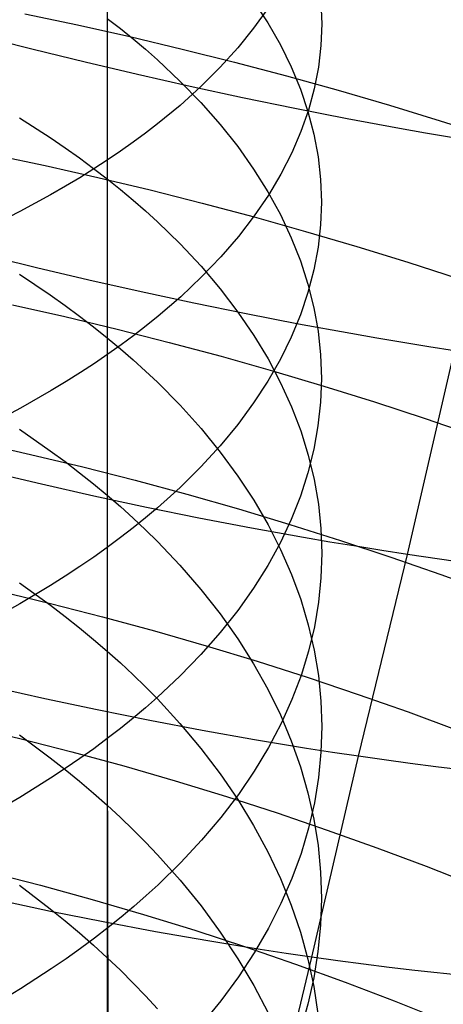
# Model space of a CAD drawing. Extents: x -383 to 1849, y -1185 to -529.
# Tile 747 of 870: x 1802 to 1806, y -1058 to -1049. Entities that reach past the tile are written whole.
import ezdxf

# ---------------------------------------------------------------- set-up
doc = ezdxf.new("R2010")
doc.units = 0
doc.layers.add('PREDEFINITO', color=7, linetype='CONTINUOUS')

msp = doc.modelspace()

# ---------------------------------------------------------------- linework, layer by layer
at = {"layer": 'PREDEFINITO'}
for p, q in [((1802.986, -1048.412, 665.7886), (1802.9869, -1050.1951, 665.1396)), ((1804.3178, -1048.7476, 652.9596), (1804.4472, -1048.9456, 653.3888)), ((1804.9299, -1048.7565, 657.1241), (1804.9378, -1048.9538, 657.5749)), ((1802.2375, -1048.8621, 509.1475), (1802.7153, -1048.9632, 509.165)), ((1804.4472, -1048.8133, 661.8029), (1804.3179, -1048.9941, 662.2396)), ((1802.9854, -1048.9057, 649.4852), (1802.9856, -1050.3652, 648.8312)), ((1802.9856, -1048.9057, 649.4849), (1803.1055, -1048.9983, 649.6757)), ((1804.4472, -1048.9456, 653.3888), (1804.5614, -1049.1454, 653.8221)), ((1804.9378, -1048.9538, 657.5749), (1804.9304, -1049.1511, 658.0258)), ((1802.7153, -1048.9632, 509.165), (1803.1924, -1049.0705, 509.1677)), ((1803.1055, -1048.9983, 649.6757), (1803.2216, -1049.0919, 649.8684)), ((1804.3179, -1048.9941, 662.2396), (1804.1734, -1049.1731, 662.6718)), ((1802.3115, -1049.1884, 477.1682), (1801.8381, -1049.0678, 477.2104)), ((1803.1924, -1049.0705, 509.1677), (1803.6686, -1049.184, 509.1556)), ((1803.2216, -1049.0919, 649.8684), (1803.3339, -1049.1863, 650.063)), ((1802.7865, -1049.3048, 477.1411), (1802.3115, -1049.1884, 477.1682)), ((1803.3339, -1049.1863, 650.063), (1803.4424, -1049.2817, 650.2593)), ((1803.6686, -1049.184, 509.1556), (1804.1431, -1049.3034, 509.129)), ((1804.1734, -1049.1731, 662.6718), (1804.0136, -1049.3499, 663.0988)), ((1804.5614, -1049.1454, 653.8221), (1804.6603, -1049.3469, 654.2588)), ((1804.9304, -1049.1511, 658.0258), (1804.9078, -1049.3482, 658.4761)), ((1803.2628, -1049.4169, 477.1291), (1802.7865, -1049.3048, 477.1411)), ((1803.4424, -1049.2817, 650.2593), (1803.648, -1049.4748, 650.6573)), ((1804.1431, -1049.3034, 509.129), (1804.6156, -1049.4287, 509.0879)), ((1804.0136, -1049.3499, 663.0988), (1803.8387, -1049.5244, 663.5202)), ((1804.6603, -1049.3469, 654.2588), (1804.744, -1049.5497, 654.6986)), ((1804.9078, -1049.3482, 658.4761), (1804.87, -1049.5448, 658.9255)), ((1803.7397, -1049.5245, 477.1326), (1803.2628, -1049.4169, 477.1291)), ((1803.648, -1049.4748, 650.6573), (1803.8383, -1049.6711, 651.0616)), ((1804.6156, -1049.4287, 509.0879), (1805.0856, -1049.5595, 509.0325)), ((1803.8387, -1049.5244, 663.5202), (1803.6485, -1049.6964, 663.9355)), ((1804.2169, -1049.6274, 477.1515), (1803.7397, -1049.5245, 477.1326)), ((1804.744, -1049.5497, 654.6986), (1804.8125, -1049.7537, 655.1408)), ((1804.87, -1049.5448, 658.9255), (1804.8169, -1049.7408, 659.3734)), ((1805.0856, -1049.5595, 509.0325), (1805.5525, -1049.6958, 508.963)), ((1803.8383, -1049.6711, 651.0616), (1804.0133, -1049.8703, 651.472)), ((1804.6938, -1049.7256, 477.1861), (1804.2169, -1049.6274, 477.1515)), ((1803.6485, -1049.6964, 663.9355), (1803.4432, -1049.8657, 664.3442)), ((1805.1699, -1049.8188, 477.2365), (1804.6938, -1049.7256, 477.1861)), ((1804.8169, -1049.7408, 659.3734), (1804.7486, -1049.9359, 659.8192)), ((1804.8125, -1049.7537, 655.1408), (1804.8657, -1049.9586, 655.5851)), ((1805.5525, -1049.6958, 508.963), (1806.0158, -1049.8373, 508.8795)), ((1802.188, -1049.8089, 647.7404), (1802.4683, -1049.9901, 648.0956)), ((1805.6447, -1049.9069, 477.3029), (1805.1699, -1049.8188, 477.2365)), ((1806.0158, -1049.8373, 508.8795), (1806.4751, -1049.984, 508.7821)), ((1803.4432, -1049.8657, 664.3442), (1803.3348, -1049.9492, 664.5459)), ((1804.0133, -1049.8703, 651.472), (1804.1732, -1050.0721, 651.8878)), ((1804.7486, -1049.9359, 659.8192), (1804.6651, -1050.1299, 660.2626)), ((1805.8815, -1049.949, 477.3421), (1805.6447, -1049.9069, 477.3029)), ((1802.4683, -1049.9901, 648.0956), (1802.6032, -1050.0824, 648.2764)), ((1803.2226, -1050.0319, 664.7457), (1803.1067, -1050.1139, 664.9436)), ((1803.3348, -1049.9492, 664.5459), (1803.2226, -1050.0319, 664.7457)), ((1804.8657, -1049.9586, 655.5851), (1804.9037, -1050.1642, 656.0309)), ((1806.1177, -1049.9897, 477.3853), (1805.8815, -1049.949, 477.3421)), ((1802.6032, -1050.0824, 648.2764), (1802.7344, -1050.1756, 648.4592)), ((1803.1067, -1050.1139, 664.9436), (1802.9869, -1050.1951, 665.1396)), ((1804.1732, -1050.0721, 651.8878), (1804.3178, -1050.2764, 652.3085)), ((1801.9453, -1050.1441, 509.7914), (1802.4229, -1050.2448, 509.8088)), ((1802.7344, -1050.1756, 648.4592), (1802.862, -1050.2699, 648.6441)), ((1802.9869, -1050.1951, 665.1396), (1802.8633, -1050.2754, 665.3335)), ((1802.9869, -1050.1951, 665.1396), (1802.9867, -1053.7202, 663.7404)), ((1804.6651, -1050.1299, 660.2626), (1804.5664, -1050.3226, 660.7029)), ((1804.9037, -1050.1642, 656.0309), (1804.9265, -1050.3702, 656.4776)), ((1802.4229, -1050.2448, 509.8088), (1802.8999, -1050.352, 509.8114)), ((1802.8633, -1050.2754, 665.3335), (1802.736, -1050.3548, 665.5253)), ((1802.862, -1050.2699, 648.6441), (1802.9858, -1050.3652, 648.8309)), ((1804.3178, -1050.2764, 652.3085), (1804.4471, -1050.4828, 652.7338)), ((1802.736, -1050.3548, 665.5253), (1802.605, -1050.4334, 665.7151)), ((1802.8999, -1050.352, 509.8114), (1803.3757, -1050.4657, 509.7994)), ((1802.9856, -1050.3652, 648.8312), (1802.9857, -1051.8118, 648.1488)), ((1802.9858, -1050.3652, 648.8309), (1803.1058, -1050.4615, 649.0197)), ((1804.5664, -1050.3226, 660.7029), (1804.4525, -1050.5138, 661.1397)), ((1804.9265, -1050.3702, 656.4776), (1804.9341, -1050.5765, 656.9249)), ((1802.605, -1050.4334, 665.7151), (1802.4704, -1050.5111, 665.9027)), ((1803.1058, -1050.4615, 649.0197), (1803.222, -1050.5588, 649.2104)), ((1803.3757, -1050.4657, 509.7994), (1803.8499, -1050.5856, 509.7729)), ((1802.4704, -1050.5111, 665.9027), (1802.1906, -1050.6638, 666.2714)), ((1803.222, -1050.5588, 649.2104), (1803.3344, -1050.657, 649.4029)), ((1804.4525, -1050.5138, 661.1397), (1804.3233, -1050.7031, 661.5726)), ((1804.4471, -1050.4828, 652.7338), (1804.5613, -1050.6912, 653.163)), ((1803.3344, -1050.657, 649.4029), (1803.4429, -1050.7562, 649.5972)), ((1803.8499, -1050.5856, 509.7729), (1804.3219, -1050.7115, 509.7321)), ((1804.9341, -1050.5765, 656.9249), (1804.9265, -1050.7828, 657.3722)), ((1802.1906, -1050.6638, 666.2714), (1801.897, -1050.8128, 666.6312)), ((1804.3233, -1050.7031, 661.5726), (1804.179, -1050.8906, 662.0008)), ((1804.3219, -1050.7115, 509.7321), (1804.7912, -1050.8433, 509.677)), ((1804.5613, -1050.6912, 653.163), (1804.6602, -1050.9012, 653.5957)), ((1803.4429, -1050.7562, 649.5972), (1803.6487, -1050.957, 649.9908)), ((1804.9265, -1050.7828, 657.3722), (1804.9036, -1050.9889, 657.819)), ((1804.179, -1050.8906, 662.0008), (1804.0194, -1051.0758, 662.4241)), ((1804.6602, -1050.9012, 653.5957), (1804.7439, -1051.1127, 654.0313)), ((1804.7912, -1050.8433, 509.677), (1805.2574, -1050.9809, 509.608)), ((1803.6487, -1050.957, 649.9908), (1803.8392, -1051.1611, 650.3909)), ((1804.9036, -1050.9889, 657.819), (1804.8656, -1051.1945, 658.2647)), ((1805.2574, -1050.9809, 509.608), (1805.72, -1051.1239, 509.525)), ((1802.3427, -1051.1752, 477.7937), (1801.8678, -1051.0583, 477.8208)), ((1804.0194, -1051.0758, 662.4241), (1803.8445, -1051.2586, 662.8419)), ((1802.8189, -1051.2875, 477.7817), (1802.3427, -1051.1752, 477.7937)), ((1803.8392, -1051.1611, 650.3909), (1804.0145, -1051.3682, 650.7968)), ((1804.7439, -1051.1127, 654.0313), (1804.8124, -1051.3254, 654.4695)), ((1804.8656, -1051.1945, 658.2647), (1804.8123, -1051.3994, 658.709)), ((1805.72, -1051.1239, 509.525), (1806.1784, -1051.2723, 509.4283)), ((1802.1882, -1051.2339, 647.069), (1802.4685, -1051.4222, 647.4207)), ((1803.2959, -1051.3951, 477.785), (1802.8189, -1051.2875, 477.7817)), ((1803.8445, -1051.2586, 662.8419), (1803.6545, -1051.4387, 663.2536)), ((1804.0145, -1051.3682, 650.7968), (1804.1746, -1051.578, 651.2081)), ((1804.8124, -1051.3254, 654.4695), (1804.8656, -1051.539, 654.9096)), ((1802.4685, -1051.4222, 647.4207), (1802.6033, -1051.518, 647.5996)), ((1803.7731, -1051.4977, 477.8037), (1803.2959, -1051.3951, 477.785)), ((1803.6545, -1051.4387, 663.2536), (1803.4493, -1051.616, 663.6587)), ((1804.8123, -1051.3994, 658.709), (1804.7438, -1051.6034, 659.1513)), ((1802.1229, -1051.5126, 510.4747), (1802.6, -1051.6198, 510.4773)), ((1802.6033, -1051.518, 647.5996), (1802.7346, -1051.6148, 647.7806)), ((1804.2502, -1051.5952, 477.838), (1803.7731, -1051.4977, 477.8037)), ((1804.8656, -1051.539, 654.9096), (1804.9036, -1051.7534, 655.3513)), ((1802.6, -1051.6198, 510.4773), (1803.0758, -1051.7336, 510.4654)), ((1802.7346, -1051.6148, 647.7806), (1802.8621, -1051.7128, 647.9636)), ((1803.4493, -1051.616, 663.6587), (1803.3409, -1051.7035, 663.8587)), ((1804.1746, -1051.578, 651.2081), (1804.3195, -1051.7904, 651.6243)), ((1804.7265, -1051.6875, 477.8881), (1804.2502, -1051.5952, 477.838)), ((1804.7438, -1051.6034, 659.1513), (1804.6601, -1051.8062, 659.591)), ((1802.8621, -1051.7128, 647.9636), (1802.9859, -1051.8118, 648.1485)), ((1803.0758, -1051.7336, 510.4654), (1803.5499, -1051.854, 510.4391)), ((1803.3409, -1051.7035, 663.8587), (1803.2288, -1051.7902, 664.0569)), ((1805.2016, -1051.7744, 477.9539), (1804.7265, -1051.6875, 477.8881)), ((1802.9857, -1051.8118, 648.1488), (1802.9855, -1053.2446, 647.4388)), ((1802.9859, -1051.8118, 648.1485), (1803.1059, -1051.9118, 648.3354)), ((1803.2288, -1051.7902, 664.0569), (1803.1128, -1051.8761, 664.2532)), ((1804.3195, -1051.7904, 651.6243), (1804.4491, -1052.005, 652.045)), ((1804.6601, -1051.8062, 659.591), (1804.5612, -1052.0077, 660.0278)), ((1804.9036, -1051.7534, 655.3513), (1804.9264, -1051.9683, 655.7939)), ((1805.4385, -1051.8158, 477.9929), (1805.2016, -1051.7744, 477.9539)), ((1805.6749, -1051.8557, 478.0359), (1805.4385, -1051.8158, 477.9929)), ((1803.1128, -1051.8761, 664.2532), (1802.9931, -1051.9611, 664.4475)), ((1803.1059, -1051.9118, 648.3354), (1803.222, -1052.0129, 648.5241)), ((1803.5499, -1051.854, 510.4391), (1804.0217, -1051.9806, 510.3986)), ((1805.9108, -1051.8943, 478.0829), (1805.6749, -1051.8557, 478.0359)), ((1806.1461, -1051.9313, 478.1339), (1805.9108, -1051.8943, 478.0829)), ((1802.9931, -1051.9611, 664.4475), (1802.8695, -1052.0453, 664.6398)), ((1804.0217, -1051.9806, 510.3986), (1804.4908, -1052.1135, 510.344)), ((1804.9264, -1051.9683, 655.7939), (1804.934, -1052.1834, 656.237)), ((1805.7183, -1053.7849, 478.8225), (1806.1461, -1051.9313, 478.1339)), ((1802.8695, -1052.0453, 664.6398), (1802.7422, -1052.1285, 664.8301)), ((1803.222, -1052.0129, 648.5241), (1803.3344, -1052.1149, 648.7147)), ((1804.5612, -1052.0077, 660.0278), (1804.4471, -1052.2075, 660.461)), ((1804.4491, -1052.005, 652.045), (1804.5635, -1052.2216, 652.4695)), ((1802.7422, -1052.1285, 664.8301), (1802.6112, -1052.2109, 665.0183)), ((1803.3344, -1052.1149, 648.7147), (1803.443, -1052.2178, 648.907)), ((1804.4908, -1052.1135, 510.344), (1804.9568, -1052.2522, 510.2755)), ((1804.934, -1052.1834, 656.237), (1804.9264, -1052.3985, 656.6801)), ((1802.6112, -1052.2109, 665.0183), (1802.4766, -1052.2923, 665.2044)), ((1803.443, -1052.2178, 648.907), (1803.6487, -1052.4264, 649.2966)), ((1804.4471, -1052.2075, 660.461), (1804.3177, -1052.4055, 660.8902)), ((1804.5635, -1052.2216, 652.4695), (1804.6627, -1052.44, 652.8975)), ((1804.9568, -1052.2522, 510.2755), (1805.419, -1052.3968, 510.1932)), ((1802.4766, -1052.2923, 665.2044), (1802.1968, -1052.4523, 665.5701)), ((1802.1968, -1052.4523, 665.5701), (1801.9031, -1052.6085, 665.9271)), ((1803.6487, -1052.4264, 649.2966), (1803.8392, -1052.6384, 649.6926)), ((1804.3177, -1052.4055, 660.8902), (1804.1732, -1052.6014, 661.315)), ((1804.6627, -1052.44, 652.8975), (1804.7467, -1052.6598, 653.3285)), ((1804.9264, -1052.3985, 656.6801), (1804.9035, -1052.6134, 657.1228)), ((1805.419, -1052.3968, 510.1932), (1805.877, -1052.5469, 510.0973)), ((1804.1732, -1052.6014, 661.315), (1804.0134, -1052.795, 661.7347)), ((1804.9035, -1052.6134, 657.1228), (1804.8654, -1052.8277, 657.5644)), ((1805.877, -1052.5469, 510.0973), (1806.3303, -1052.7024, 509.9879)), ((1802.1883, -1052.6453, 646.3702), (1802.4685, -1052.8405, 646.7182)), ((1803.8392, -1052.6384, 649.6926), (1804.0145, -1052.8535, 650.0944)), ((1804.7467, -1052.6598, 653.3285), (1804.8154, -1052.8809, 653.7619)), ((1801.8119, -1052.7668, 511.1611), (1802.2892, -1052.874, 511.1636)), ((1804.0134, -1052.795, 661.7347), (1803.8385, -1052.986, 662.1488)), ((1802.2892, -1052.874, 511.1636), (1802.7653, -1052.9882, 511.1517)), ((1802.4685, -1052.8405, 646.7182), (1802.6033, -1052.9399, 646.8953)), ((1804.0145, -1052.8535, 650.0944), (1804.1746, -1053.0715, 650.5015)), ((1804.8654, -1052.8277, 657.5644), (1804.8121, -1053.0414, 658.0046)), ((1804.8154, -1052.8809, 653.7619), (1804.869, -1053.1031, 654.1973)), ((1802.6033, -1052.9399, 646.8953), (1802.7345, -1053.0404, 647.0744)), ((1802.7653, -1052.9882, 511.1517), (1803.2396, -1053.1091, 511.1256)), ((1803.8385, -1052.986, 662.1488), (1803.6483, -1053.1743, 662.557)), ((1802.3876, -1053.1455, 478.4766), (1801.911, -1053.0327, 478.4891)), ((1802.7345, -1053.0404, 647.0744), (1802.8619, -1053.142, 647.2555)), ((1804.1746, -1053.0715, 650.5015), (1804.3194, -1053.292, 650.9135)), ((1804.8121, -1053.0414, 658.0046), (1804.7436, -1053.2541, 658.4427)), ((1802.8651, -1053.2533, 478.4794), (1802.3876, -1053.1455, 478.4766)), ((1802.8619, -1053.142, 647.2555), (1802.9856, -1053.2446, 647.4385)), ((1803.2396, -1053.1091, 511.1256), (1803.7116, -1053.2366, 511.0854)), ((1804.869, -1053.1031, 654.1973), (1804.9073, -1053.3259, 654.6341)), ((1803.3428, -1053.3559, 478.4974), (1802.8651, -1053.2533, 478.4794)), ((1802.9855, -1053.2446, 647.4388), (1802.9856, -1054.6637, 646.6993)), ((1802.9856, -1053.2446, 647.4385), (1803.1055, -1053.3484, 647.6235)), ((1803.6483, -1053.1743, 662.557), (1803.443, -1053.3595, 662.9587)), ((1803.7116, -1053.2366, 511.0854), (1804.1809, -1053.3705, 511.0312)), ((1804.7436, -1053.2541, 658.4427), (1804.6599, -1053.4656, 658.8784)), ((1803.1055, -1053.3484, 647.6235), (1803.2216, -1053.4532, 647.8103)), ((1804.3194, -1053.292, 650.9135), (1804.449, -1053.5149, 651.3298)), ((1804.9073, -1053.3259, 654.6341), (1804.9303, -1053.5493, 655.0719)), ((1803.443, -1053.3595, 662.9587), (1803.3346, -1053.451, 663.1569)), ((1803.8204, -1053.4531, 478.5309), (1803.3428, -1053.3559, 478.4974)), ((1804.1809, -1053.3705, 511.0312), (1804.647, -1053.5106, 510.9633)), ((1803.2216, -1053.4532, 647.8103), (1803.3339, -1053.5591, 647.999)), ((1803.3346, -1053.451, 663.1569), (1803.2224, -1053.5416, 663.3533)), ((1804.2972, -1053.5448, 478.58), (1803.8204, -1053.4531, 478.5309)), ((1804.449, -1053.5149, 651.3298), (1804.5635, -1053.7399, 651.75)), ((1804.6599, -1053.4656, 658.8784), (1804.561, -1053.6756, 659.3111)), ((1804.647, -1053.5106, 510.9633), (1805.1093, -1053.6568, 510.8817)), ((1803.2224, -1053.5416, 663.3533), (1803.1065, -1053.6313, 663.5478)), ((1803.3339, -1053.5591, 647.999), (1803.4424, -1053.6659, 648.1894)), ((1804.7728, -1053.6308, 478.6449), (1804.2972, -1053.5448, 478.58)), ((1804.9303, -1053.5493, 655.0719), (1804.9382, -1053.773, 655.5103)), ((1803.1065, -1053.6313, 663.5478), (1802.9867, -1053.7202, 663.7404)), ((1803.4424, -1053.6659, 648.1894), (1803.648, -1053.8823, 648.5751)), ((1804.561, -1053.6756, 659.3111), (1804.4469, -1053.884, 659.7403)), ((1805.01, -1053.6715, 478.6833), (1804.7728, -1053.6308, 478.6449)), ((1805.2467, -1053.7108, 478.7257), (1805.01, -1053.6715, 478.6833)), ((1805.1093, -1053.6568, 510.8817), (1805.5673, -1053.8087, 510.7867)), ((1802.9867, -1053.7202, 663.7404), (1802.8631, -1053.8081, 663.931)), ((1802.9867, -1053.7202, 663.7404), (1802.9865, -1055.4612, 662.9892)), ((1804.5635, -1053.7399, 651.75), (1804.6626, -1053.9667, 652.1736)), ((1804.9382, -1053.773, 655.5103), (1804.9308, -1053.9966, 655.9486)), ((1805.4828, -1053.7486, 478.7721), (1805.2467, -1053.7108, 478.7257)), ((1805.2716, -1055.6221, 479.5415), (1805.7183, -1053.7849, 478.8225)), ((1805.7183, -1053.7849, 478.8225), (1805.4828, -1053.7486, 478.7721)), ((1806.1529, -1053.848, 478.9267), (1805.7183, -1053.7849, 478.8225)), ((1802.8631, -1053.8081, 663.931), (1802.7358, -1053.895, 664.1196)), ((1803.648, -1053.8823, 648.5751), (1803.8383, -1054.1023, 648.9672)), ((1804.4469, -1053.884, 659.7403), (1804.3175, -1054.0904, 660.1655)), ((1805.5673, -1053.8087, 510.7867), (1806.0207, -1053.9664, 510.6782)), ((1802.7358, -1053.895, 664.1196), (1802.6048, -1053.9811, 664.306)), ((1804.6626, -1053.9667, 652.1736), (1804.7466, -1054.195, 652.6002)), ((1806.0207, -1053.9664, 510.6782), (1806.4687, -1054.1295, 510.5566)), ((1802.1885, -1054.0432, 645.6426), (1802.4687, -1054.2454, 645.9867)), ((1802.4702, -1054.0661, 664.4904), (1802.1904, -1054.2333, 664.8528)), ((1802.6048, -1053.9811, 664.306), (1802.4702, -1054.0661, 664.4904)), ((1804.9308, -1053.9966, 655.9486), (1804.9082, -1054.22, 656.3865)), ((1801.9941, -1054.1164, 511.8764), (1802.47, -1054.2308, 511.8644)), ((1803.8383, -1054.1023, 648.9672), (1804.0133, -1054.3254, 649.365)), ((1804.3175, -1054.0904, 660.1655), (1804.173, -1054.2947, 660.5863)), ((1802.1904, -1054.2333, 664.8528), (1801.8968, -1054.3964, 665.2064)), ((1802.4687, -1054.2454, 645.9867), (1802.6035, -1054.3482, 646.1619)), ((1802.47, -1054.2308, 511.8644), (1802.9442, -1054.3522, 511.8383)), ((1804.7466, -1054.195, 652.6002), (1804.8153, -1054.4247, 653.0291)), ((1804.9082, -1054.22, 656.3865), (1804.8704, -1054.4429, 656.8234)), ((1804.173, -1054.2947, 660.5863), (1804.0132, -1054.4965, 661.0021)), ((1804.0133, -1054.3254, 649.365), (1804.1732, -1054.5516, 649.7681)), ((1802.6035, -1054.3482, 646.1619), (1802.7346, -1054.4522, 646.339)), ((1802.9442, -1054.3522, 511.8383), (1803.416, -1054.4805, 511.7983)), ((1804.8153, -1054.4247, 653.0291), (1804.8689, -1054.6554, 653.46)), ((1802.7346, -1054.4522, 646.339), (1802.862, -1054.5574, 646.5181)), ((1803.416, -1054.4805, 511.7983), (1803.8851, -1054.6154, 511.7446)), ((1804.0132, -1054.4965, 661.0021), (1803.8383, -1054.6957, 661.4124)), ((1804.8704, -1054.4429, 656.8234), (1804.8174, -1054.6651, 657.2588)), ((1802.862, -1054.5574, 646.5181), (1802.9857, -1054.6637, 646.6991)), ((1804.1732, -1054.5516, 649.7681), (1804.3178, -1054.7805, 650.176)), ((1802.9856, -1054.6637, 646.6993), (1802.9857, -1056.0676, 645.9317)), ((1802.9857, -1054.6637, 646.6991), (1803.1056, -1054.7711, 646.882)), ((1803.8851, -1054.6154, 511.7446), (1804.3508, -1054.7568, 511.6772)), ((1804.8174, -1054.6651, 657.2588), (1804.7491, -1054.8862, 657.6923)), ((1804.8689, -1054.6554, 653.46), (1804.9072, -1054.8868, 653.8924)), ((1803.1056, -1054.7711, 646.882), (1803.2217, -1054.8796, 647.0667)), ((1803.8383, -1054.6957, 661.4124), (1803.6481, -1054.892, 661.8168)), ((1804.3178, -1054.7805, 650.176), (1804.4471, -1055.0117, 650.5882)), ((1804.3508, -1054.7568, 511.6772), (1804.8127, -1054.9044, 511.5963)), ((1803.2217, -1054.8796, 647.0667), (1803.334, -1054.9892, 647.2533)), ((1803.6481, -1054.892, 661.8168), (1803.4428, -1055.0852, 662.2147)), ((1804.7491, -1054.8862, 657.6923), (1804.6657, -1055.1062, 658.1234)), ((1804.8127, -1054.9044, 511.5963), (1805.2704, -1055.0582, 511.502)), ((1804.9072, -1054.8868, 653.8924), (1804.9302, -1055.1188, 654.3257)), ((1802.4183, -1055.0985, 479.1981), (1801.9413, -1054.9911, 479.1951)), ((1803.334, -1054.9892, 647.2533), (1803.4425, -1055.0997, 647.4415)), ((1804.4471, -1055.0117, 650.5882), (1804.5613, -1055.2452, 651.0043)), ((1802.8958, -1055.2005, 479.2164), (1802.4183, -1055.0985, 479.1981)), ((1803.4428, -1055.0852, 662.2147), (1803.3344, -1055.1805, 662.4111)), ((1803.4425, -1055.0997, 647.4415), (1803.648, -1055.3238, 647.823)), ((1804.6657, -1055.1062, 658.1234), (1804.567, -1055.3246, 658.5515)), ((1804.9302, -1055.1188, 654.3257), (1804.9381, -1055.3511, 654.7595)), ((1805.2704, -1055.0582, 511.502), (1805.7232, -1055.2178, 511.3945)), ((1803.3731, -1055.2968, 479.2501), (1802.8958, -1055.2005, 479.2164)), ((1803.3344, -1055.1805, 662.4111), (1803.2222, -1055.275, 662.6057)), ((1805.7232, -1055.2178, 511.3945), (1806.1708, -1055.3831, 511.2739)), ((1803.2222, -1055.275, 662.6057), (1803.1062, -1055.3685, 662.7984)), ((1803.8499, -1055.3873, 479.2993), (1803.3731, -1055.2968, 479.2501)), ((1804.5613, -1055.2452, 651.0043), (1804.6602, -1055.4805, 651.4238)), ((1801.7156, -1055.3452, 512.6187), (1802.1913, -1055.4597, 512.6069)), ((1803.1062, -1055.3685, 662.7984), (1802.9865, -1055.4612, 662.9892)), ((1803.648, -1055.3238, 647.823), (1803.8383, -1055.5514, 648.2106)), ((1804.3256, -1055.4718, 479.3642), (1803.8499, -1055.3873, 479.2993)), ((1804.567, -1055.3246, 658.5515), (1804.453, -1055.5413, 658.9762)), ((1804.9381, -1055.3511, 654.7595), (1804.9307, -1055.5834, 655.1934)), ((1802.1882, -1055.4267, 644.8881), (1802.4685, -1055.6355, 645.228)), ((1802.1913, -1055.4597, 512.6069), (1802.665, -1055.5814, 512.5811)), ((1802.9865, -1055.4612, 662.9892), (1802.8629, -1055.5528, 663.178)), ((1802.9865, -1055.4612, 662.9892), (1802.9936, -1058.8916, 661.3729)), ((1804.5628, -1055.5117, 479.4025), (1804.3256, -1055.4718, 479.3642)), ((1804.6602, -1055.4805, 651.4238), (1804.7439, -1055.7175, 651.8461)), ((1802.665, -1055.5814, 512.5811), (1803.1364, -1055.7103, 512.5415)), ((1802.8629, -1055.5528, 663.178), (1802.7356, -1055.6435, 663.3648)), ((1803.8383, -1055.5514, 648.2106), (1804.0133, -1055.7824, 648.604)), ((1804.453, -1055.5413, 658.9762), (1804.3239, -1055.756, 659.3971)), ((1804.7996, -1055.5501, 479.4448), (1804.5628, -1055.5117, 479.4025)), ((1805.0359, -1055.5869, 479.4912), (1804.7996, -1055.5501, 479.4448)), ((1804.9307, -1055.5834, 655.1934), (1804.9081, -1055.8154, 655.6267)), ((1805.2716, -1055.6221, 479.5415), (1805.0359, -1055.5869, 479.4912)), ((1802.4685, -1055.6355, 645.228), (1802.6034, -1055.7417, 645.4009)), ((1802.7356, -1055.6435, 663.3648), (1802.6046, -1055.7332, 663.5496)), ((1804.8485, -1057.4508, 480.3014), (1805.2716, -1055.6221, 479.5415)), ((1805.5067, -1055.6557, 479.5959), (1805.2716, -1055.6221, 479.5415)), ((1805.741, -1055.6877, 479.6542), (1805.5067, -1055.6557, 479.5959)), ((1802.6046, -1055.7332, 663.5496), (1802.47, -1055.8219, 663.7323)), ((1802.6034, -1055.7417, 645.4009), (1802.7346, -1055.8492, 645.5758)), ((1803.1364, -1055.7103, 512.5415), (1803.6048, -1055.8461, 512.4882)), ((1804.3239, -1055.756, 659.3971), (1804.1795, -1055.9684, 659.8135)), ((1804.7439, -1055.7175, 651.8461), (1804.8124, -1055.9558, 652.2709)), ((1805.9746, -1055.718, 479.7165), (1805.741, -1055.6877, 479.6542)), ((1806.2074, -1055.7467, 479.7826), (1805.9746, -1055.718, 479.7165)), ((1802.47, -1055.8219, 663.7323), (1802.1902, -1055.9961, 664.0912)), ((1802.7346, -1055.8492, 645.5758), (1802.8621, -1055.9578, 645.7527)), ((1803.6048, -1055.8461, 512.4882), (1804.0698, -1055.9886, 512.4214)), ((1804.0133, -1055.7824, 648.604), (1804.1731, -1056.0165, 649.0025)), ((1804.9081, -1055.8154, 655.6267), (1804.8703, -1056.0469, 656.0591)), ((1802.1902, -1055.9961, 664.0912), (1801.8965, -1056.1662, 664.4415)), ((1802.8621, -1055.9578, 645.7527), (1802.9859, -1056.0676, 645.9314)), ((1804.1795, -1055.9684, 659.8135), (1804.0199, -1056.1784, 660.225)), ((1804.0698, -1055.9886, 512.4214), (1804.531, -1056.1377, 512.3412)), ((1804.1731, -1056.0165, 649.0025), (1804.3177, -1056.2534, 649.4059)), ((1804.8124, -1055.9558, 652.2709), (1804.8656, -1056.1952, 652.6976)), ((1802.9857, -1056.0676, 645.9317), (1802.9857, -1057.4559, 645.1371)), ((1802.9859, -1056.0676, 645.9314), (1803.1059, -1056.1785, 646.112)), ((1804.8703, -1056.0469, 656.0591), (1804.8173, -1056.2776, 656.4901)), ((1803.1059, -1056.1785, 646.112), (1803.222, -1056.2906, 646.2945)), ((1804.0199, -1056.1784, 660.225), (1803.8451, -1056.3856, 660.6312)), ((1804.531, -1056.1377, 512.3412), (1804.9878, -1056.2931, 512.2477)), ((1804.8656, -1056.1952, 652.6976), (1804.9036, -1056.4354, 653.1257)), ((1803.222, -1056.2906, 646.2945), (1803.3344, -1056.4037, 646.4786)), ((1804.3177, -1056.2534, 649.4059), (1804.4471, -1056.4928, 649.8135)), ((1804.8173, -1056.2776, 656.4901), (1804.749, -1056.5073, 656.9191)), ((1804.9878, -1056.2931, 512.2477), (1805.4397, -1056.4546, 512.1412)), ((1803.8451, -1056.3856, 660.6312), (1803.6551, -1056.5898, 661.0315)), ((1803.3344, -1056.4037, 646.4786), (1803.443, -1056.5179, 646.6645)), ((1804.9036, -1056.4354, 653.1257), (1804.9264, -1056.6761, 653.5548)), ((1805.4397, -1056.4546, 512.1412), (1805.8862, -1056.6221, 512.0216)), ((1803.443, -1056.5179, 646.6645), (1803.6487, -1056.7492, 647.0412)), ((1804.4471, -1056.4928, 649.8135), (1804.5612, -1056.7344, 650.2249)), ((1804.749, -1056.5073, 656.9191), (1804.6656, -1056.7357, 657.3458)), ((1803.6551, -1056.5898, 661.0315), (1803.4498, -1056.7908, 661.4255)), ((1805.8862, -1056.6221, 512.0216), (1806.3269, -1056.7954, 511.8893)), ((1801.9044, -1056.6739, 513.369), (1802.378, -1056.7962, 513.3434)), ((1803.6487, -1056.7492, 647.0412), (1803.8392, -1056.9843, 647.4239)), ((1804.5612, -1056.7344, 650.2249), (1804.6601, -1056.978, 650.6397)), ((1804.6656, -1056.7357, 657.3458), (1804.5669, -1056.9625, 657.7695)), ((1804.9264, -1056.6761, 653.5548), (1804.934, -1056.9172, 653.9844)), ((1802.1882, -1056.7947, 644.1063), (1802.4685, -1057.0101, 644.4421)), ((1802.378, -1056.7962, 513.3434), (1802.8491, -1056.9258, 513.3041)), ((1803.4498, -1056.7908, 661.4255), (1803.3415, -1056.89, 661.6199)), ((1802.4713, -1057.0348, 479.9796), (1801.9936, -1056.9331, 479.9616)), ((1802.8491, -1056.9258, 513.3041), (1803.3173, -1057.0625, 513.2513)), ((1803.3415, -1056.89, 661.6199), (1803.2294, -1056.9883, 661.8126)), ((1804.934, -1056.9172, 653.9844), (1804.9264, -1057.1582, 654.414)), ((1802.4685, -1057.0101, 644.4421), (1802.6034, -1057.1197, 644.6129)), ((1803.2294, -1056.9883, 661.8126), (1803.1134, -1057.0857, 662.0034)), ((1803.8392, -1056.9843, 647.4239), (1804.0145, -1057.2228, 647.8122)), ((1804.5669, -1056.9625, 657.7695), (1804.4529, -1057.1876, 658.1898)), ((1804.6601, -1056.978, 650.6397), (1804.7438, -1057.2232, 651.0573)), ((1802.9489, -1057.1305, 480.0129), (1802.4713, -1057.0348, 479.9796)), ((1803.1134, -1057.0857, 662.0034), (1802.9937, -1057.1821, 662.1924)), ((1803.3173, -1057.0625, 513.2513), (1803.782, -1057.2063, 513.1851)), ((1802.6034, -1057.1197, 644.6129), (1802.7346, -1057.2306, 644.7856)), ((1802.9937, -1057.1821, 662.1924), (1802.8701, -1057.2775, 662.3794)), ((1803.4259, -1057.2202, 480.0616), (1802.9489, -1057.1305, 480.0129)), ((1804.4529, -1057.1876, 658.1898), (1804.3238, -1057.4105, 658.6063)), ((1804.9264, -1057.1582, 654.414), (1804.9035, -1057.3989, 654.8431)), ((1802.7346, -1057.2306, 644.7856), (1802.8621, -1057.3427, 644.9603)), ((1802.8701, -1057.2775, 662.3794), (1802.7428, -1057.3719, 662.5644)), ((1803.9018, -1057.3035, 480.1258), (1803.4259, -1057.2202, 480.0616)), ((1803.782, -1057.2063, 513.1851), (1804.2428, -1057.3568, 513.1057)), ((1804.0145, -1057.2228, 647.8122), (1804.1745, -1057.4645, 648.2057)), ((1804.7438, -1057.2232, 651.0573), (1804.8123, -1057.4699, 651.4773)), ((1802.7428, -1057.3719, 662.5644), (1802.6118, -1057.4652, 662.7474)), ((1802.8621, -1057.3427, 644.9603), (1802.9859, -1057.4559, 645.1369)), ((1804.1392, -1057.3428, 480.1638), (1803.9018, -1057.3035, 480.1258)), ((1804.3762, -1057.3805, 480.2057), (1804.1392, -1057.3428, 480.1638)), ((1804.2428, -1057.3568, 513.1057), (1804.6991, -1057.5139, 513.0131)), ((1804.6126, -1057.4164, 480.2516), (1804.3762, -1057.3805, 480.2057)), ((1802.6118, -1057.4652, 662.7474), (1802.4772, -1057.5576, 662.9283)), ((1802.9857, -1057.4559, 645.1371), (1802.9857, -1058.8293, 644.3149)), ((1802.9859, -1057.4559, 645.1369), (1803.1059, -1057.5704, 645.3152)), ((1804.1745, -1057.4645, 648.2057), (1804.3194, -1057.7091, 648.6039)), ((1804.3238, -1057.4105, 658.6063), (1804.1794, -1057.6312, 659.0185)), ((1804.4074, -1059.2611, 481.0925), (1804.8485, -1057.4508, 480.3014)), ((1804.8485, -1057.4508, 480.3014), (1804.6126, -1057.4164, 480.2516)), ((1804.8123, -1057.4699, 651.4773), (1804.8655, -1057.7176, 651.8992)), ((1805.0837, -1057.4834, 480.3552), (1804.8485, -1057.4508, 480.3014)), ((1804.9035, -1057.3989, 654.8431), (1804.8654, -1057.6391, 655.2712)), ((1802.4772, -1057.5576, 662.9283), (1802.1974, -1057.739, 663.284)), ((1804.6991, -1057.5139, 513.0131), (1805.1505, -1057.6774, 512.9076)), ((1805.3182, -1057.5143, 480.413), (1805.0837, -1057.4834, 480.3552)), ((1805.552, -1057.5436, 480.4747), (1805.3182, -1057.5143, 480.413)), ((1805.785, -1057.5711, 480.5402), (1805.552, -1057.5436, 480.4747)), ((1803.1059, -1057.5704, 645.3152), (1803.2221, -1057.686, 645.4954)), ((1804.1794, -1057.6312, 659.0185), (1804.0199, -1057.8492, 659.4258)), ((1804.8654, -1057.6391, 655.2712), (1804.8121, -1057.8785, 655.6979)), ((1806.2484, -1057.6212, 480.6827), (1805.785, -1057.5711, 480.5402)), ((1802.1974, -1057.739, 663.284), (1801.9037, -1057.9161, 663.6311)), ((1803.2221, -1057.686, 645.4954), (1803.3344, -1057.8028, 645.6773)), ((1804.3194, -1057.7091, 648.6039), (1804.449, -1057.9563, 649.0063)), ((1804.8655, -1057.7176, 651.8992), (1804.9035, -1057.9662, 652.3225)), ((1805.1505, -1057.6774, 512.9076), (1805.5964, -1057.8471, 512.7892)), ((1803.3344, -1057.8028, 645.6773), (1803.443, -1057.9206, 645.8609)), ((1804.0199, -1057.8492, 659.4258), (1803.845, -1058.0644, 659.8278)), ((1804.8121, -1057.8785, 655.6979), (1804.7436, -1058.1168, 656.1227)), ((1805.5964, -1057.8471, 512.7892), (1806.0365, -1058.0229, 512.6581))]:
    msp.add_line(p, q, dxfattribs=at)

doc.saveas('drawing.dxf')
